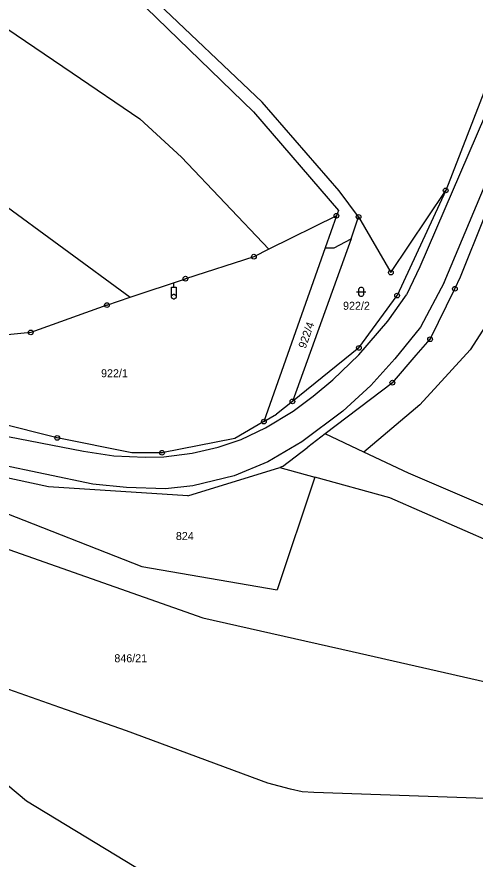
# Model space of a CAD drawing. Extents: x -795483 to -789093, y -1112258 to -1108741.
# Drawn here: x -790896.5 to -790799.2, y -1109624.9 to -1109446.1 of the extents above; entities that cross this region are included whole.
import ezdxf

# ---------------------------------------------------------------- set-up
doc = ezdxf.new("R2010")
doc.units = 0
for name, color, linetype in [('Vrstva 1', 7, 'Continuous'), ('Vrstva 14', 7, 'Continuous'), ('Vrstva 2', 7, 'Continuous'), ('Vrstva 23', 7, 'Continuous'), ('Vrstva 26', 7, 'Continuous'), ('Vrstva 28', 7, 'Continuous')]:
    doc.layers.add(name, color=color, linetype=linetype)

msp = doc.modelspace()

# ---------------------------------------------------------------- linework, layer by layer
at = {"layer": 'Vrstva 1'}
for p, q in [((-790970.28, -1109399.92), (-790884.76, -1109458.01)), ((-790844.41, -1109464.23), (-790877.87, -1109432.46)), ((-790877.25, -1109436.22), (-790846.24, -1109466.26)), ((-790794.92, -1109455.72), (-790805.48, -1109482.94)), ((-790884.76, -1109458.01), (-790870.42, -1109467.77)), ((-790828.1, -1109483.01), (-790844.41, -1109464.23)), ((-790846.24, -1109466.26), (-790828.2, -1109487.18)), ((-790870.42, -1109467.77), (-790861.55, -1109475.9)), ((-790861.55, -1109475.9), (-790843.01, -1109495.44)), ((-790823.96, -1109488.57), (-790828.1, -1109483.01)), ((-790817.11, -1109500.39), (-790805.48, -1109482.94)), ((-790805.48, -1109482.94), (-790815.78, -1109505.27)), ((-790902.35, -1109483.68), (-790872.47, -1109505.65)), ((-790828.66, -1109488.32), (-790843.01, -1109495.44)), ((-790828.66, -1109488.32), (-790831.07, -1109495.15)), ((-790828.2, -1109487.18), (-790828.66, -1109488.32)), ((-790825.51, -1109493.26), (-790823.96, -1109488.57)), ((-790823.96, -1109488.57), (-790817.11, -1109500.39)), ((-790802.32, -1109501.32), (-790797.17, -1109488.41)), ((-790825.51, -1109493.26), (-790838.01, -1109527.76)), ((-790829.13, -1109495.13), (-790825.51, -1109493.26)), ((-790843.01, -1109495.44), (-790846.19, -1109497.02)), ((-790831.07, -1109495.15), (-790844.07, -1109532.04)), ((-790831.07, -1109495.15), (-790829.13, -1109495.13)), ((-790785.91, -1109494.4), (-790800.28, -1109516.77)), ((-790846.19, -1109497.02), (-790860.71, -1109501.69)), ((-790872.47, -1109505.65), (-790860.71, -1109501.69)), ((-790803.51, -1109503.83), (-790802.32, -1109501.32)), ((-790808.78, -1109514.56), (-790803.51, -1109503.83)), ((-790877.37, -1109507.3), (-790872.47, -1109505.65)), ((-790823.89, -1109516.39), (-790815.78, -1109505.27)), ((-790877.37, -1109507.3), (-790893.54, -1109513.09)), ((-790893.54, -1109513.09), (-790909.39, -1109514.74)), ((-790811.73, -1109517.95), (-790808.78, -1109514.56)), ((-790823.89, -1109516.39), (-790838.01, -1109527.76)), ((-790800.28, -1109516.77), (-790810.97, -1109528.44)), ((-790816.8, -1109523.77), (-790811.73, -1109517.95)), ((-790816.8, -1109523.77), (-790831.07, -1109534.66)), ((-790887.93, -1109535.51), (-790917.97, -1109527.87)), ((-790838.01, -1109527.76), (-790841.36, -1109530.48)), ((-790810.97, -1109528.44), (-790822.87, -1109538.51)), ((-790844.07, -1109532.04), (-790841.36, -1109530.48)), ((-790844.07, -1109532.04), (-790850.25, -1109535.59)), ((-790889.76, -1109545.89), (-790942.49, -1109534.39)), ((-790942.49, -1109534.39), (-790869.95, -1109562.81)), ((-790831.07, -1109534.66), (-790834.73, -1109537.45)), ((-790822.87, -1109538.51), (-790831.07, -1109534.66)), ((-790872.1, -1109538.66), (-790887.93, -1109535.51)), ((-790850.25, -1109535.59), (-790865.69, -1109538.66)), ((-790840.14, -1109541.58), (-790834.73, -1109537.45)), ((-790865.69, -1109538.66), (-790872.1, -1109538.66)), ((-790813.34, -1109542.98), (-790822.87, -1109538.51)), ((-790860.19, -1109547.83), (-790840.67, -1109541.75)), ((-790840.14, -1109541.58), (-790840.67, -1109541.75)), ((-790840.67, -1109541.75), (-790833.27, -1109543.8)), ((-790833.27, -1109543.8), (-790841.23, -1109567.76)), ((-790817.31, -1109548.21), (-790833.27, -1109543.8)), ((-790786.17, -1109554.65), (-790813.34, -1109542.98)), ((-790860.19, -1109547.83), (-790889.76, -1109545.89)), ((-790789.71, -1109560.36), (-790817.31, -1109548.21)), ((-790917.39, -1109552.46), (-790857.02, -1109573.71)), ((-790869.95, -1109562.81), (-790841.23, -1109567.76)), ((-790857.02, -1109573.71), (-790825.31, -1109580.87)), ((-790894.42, -1109612.6), (-790939.55, -1109575.22)), ((-790825.31, -1109580.87), (-790797.02, -1109587.25)), ((-790887.36, -1109592.71), (-790914.72, -1109583.08)), ((-790873.21, -1109597.7), (-790887.36, -1109592.71)), ((-790843.21, -1109608.8), (-790873.21, -1109597.7)), ((-790840.79, -1109609.41), (-790843.21, -1109608.8)), ((-790838.38, -1109610.07), (-790840.79, -1109609.41)), ((-790835.94, -1109610.61), (-790838.38, -1109610.07)), ((-790833.45, -1109610.77), (-790835.94, -1109610.61)), ((-790792.97, -1109612.22), (-790833.45, -1109610.77)), ((-790851.97, -1109638.35), (-790894.42, -1109612.6))]:
    msp.add_line(p, q, dxfattribs=at)
at = {"layer": 'Vrstva 2'}
for p, q in [((-790797.27, -1109467.34), (-790810.98, -1109499.14)), ((-790805.81, -1109502.5), (-790792.21, -1109470.03)), ((-790810.98, -1109499.14), (-790813.83, -1109505.14)), ((-790805.81, -1109502.5), (-790810.82, -1109511.96)), ((-790817.75, -1109510.72), (-790813.83, -1109505.14)), ((-790823.92, -1109517.84), (-790817.75, -1109510.72)), ((-790810.82, -1109511.96), (-790816.29, -1109518.69)), ((-790829.45, -1109523.15), (-790823.92, -1109517.84)), ((-790816.29, -1109518.69), (-790821.4, -1109524.34)), ((-790833.6, -1109526.65), (-790829.45, -1109523.15)), ((-790952.09, -1109524.81), (-790882.32, -1109538.32)), ((-790821.4, -1109524.34), (-790827.31, -1109529.85)), ((-790837.86, -1109529.83), (-790833.6, -1109526.65)), ((-790843.71, -1109533.38), (-790837.86, -1109529.83)), ((-790827.31, -1109529.85), (-790836.01, -1109536.35)), ((-790880.37, -1109545.32), (-790938.79, -1109533.04)), ((-790848.92, -1109535.83), (-790843.71, -1109533.38)), ((-790853.76, -1109537.49), (-790848.92, -1109535.83)), ((-790836.01, -1109536.35), (-790843.19, -1109540.57)), ((-790882.32, -1109538.32), (-790875.89, -1109539.29)), ((-790859.25, -1109538.73), (-790853.76, -1109537.49)), ((-790875.89, -1109539.29), (-790869.25, -1109539.61)), ((-790869.25, -1109539.61), (-790865.29, -1109539.52)), ((-790865.29, -1109539.52), (-790859.25, -1109538.73)), ((-790843.19, -1109540.57), (-790850.36, -1109543.53)), ((-790850.36, -1109543.53), (-790859.15, -1109545.68)), ((-790873.22, -1109546.04), (-790880.37, -1109545.32)), ((-790864.97, -1109546.31), (-790873.22, -1109546.04)), ((-790859.15, -1109545.68), (-790864.97, -1109546.31))]:
    msp.add_line(p, q, dxfattribs=at)
at = {"layer": 'Vrstva 23'}
for p, q in [((-790824.4, -1109504.48), (-790822.4, -1109504.48)), ((-790823.9, -1109503.88), (-790823.8, -1109503.68)), ((-790823.9, -1109505.08), (-790823.9, -1109503.88)), ((-790823.8, -1109503.68), (-790823.7, -1109503.58)), ((-790823.7, -1109503.58), (-790823.5, -1109503.48)), ((-790823.5, -1109503.48), (-790823.3, -1109503.48)), ((-790823.3, -1109503.48), (-790823.1, -1109503.58)), ((-790823.1, -1109503.58), (-790823, -1109503.68)), ((-790823, -1109503.68), (-790822.9, -1109503.88)), ((-790822.9, -1109503.88), (-790822.9, -1109505.08)), ((-790823.8, -1109505.28), (-790823.9, -1109505.08)), ((-790823.7, -1109505.38), (-790823.8, -1109505.28)), ((-790823.5, -1109505.48), (-790823.7, -1109505.38)), ((-790823.3, -1109505.48), (-790823.5, -1109505.48)), ((-790823.1, -1109505.38), (-790823.3, -1109505.48)), ((-790823, -1109505.28), (-790823.1, -1109505.38)), ((-790822.9, -1109505.08), (-790823, -1109505.28))]:
    msp.add_line(p, q, dxfattribs=at)
at = {"layer": 'Vrstva 26'}
for p, q in [((-790863.18, -1109503.51), (-790863.18, -1109502.51)), ((-790863.68, -1109505.51), (-790863.68, -1109503.51)), ((-790863.68, -1109503.51), (-790862.68, -1109503.51)), ((-790862.68, -1109503.51), (-790862.68, -1109505.51)), ((-790863.68, -1109505.41), (-790863.58, -1109505.21)), ((-790863.68, -1109505.61), (-790863.68, -1109505.41)), ((-790863.58, -1109505.81), (-790863.68, -1109505.61)), ((-790863.58, -1109505.21), (-790863.48, -1109505.11)), ((-790863.48, -1109505.91), (-790863.58, -1109505.81)), ((-790863.48, -1109505.11), (-790863.28, -1109505.01)), ((-790863.28, -1109506.01), (-790863.48, -1109505.91)), ((-790863.28, -1109505.01), (-790863.08, -1109505.01)), ((-790863.08, -1109506.01), (-790863.28, -1109506.01)), ((-790863.18, -1109505.51), (-790863.18, -1109505.51)), ((-790863.08, -1109505.01), (-790862.88, -1109505.11)), ((-790862.88, -1109505.91), (-790863.08, -1109506.01)), ((-790862.88, -1109505.11), (-790862.78, -1109505.21)), ((-790862.78, -1109505.81), (-790862.88, -1109505.91)), ((-790862.78, -1109505.21), (-790862.68, -1109505.41)), ((-790862.68, -1109505.61), (-790862.78, -1109505.81)), ((-790862.68, -1109505.41), (-790862.68, -1109505.61))]:
    msp.add_line(p, q, dxfattribs=at)
at = {"layer": 'Vrstva 28'}
for centre, radius in [((-790805.48, -1109482.94), 0.5), ((-790805.48, -1109482.94), 0.01), ((-790828.66, -1109488.32), 0.5), ((-790828.66, -1109488.32), 0.01), ((-790823.96, -1109488.57), 0.5), ((-790823.96, -1109488.57), 0.01), ((-790846.19, -1109497.02), 0.5), ((-790846.19, -1109497.02), 0.01), ((-790817.11, -1109500.39), 0.5), ((-790817.11, -1109500.39), 0.01), ((-790860.71, -1109501.69), 0.5), ((-790860.71, -1109501.69), 0.01), ((-790803.51, -1109503.83), 0.5), ((-790803.51, -1109503.83), 0.01), ((-790815.78, -1109505.27), 0.5), ((-790815.78, -1109505.27), 0.01), ((-790877.37, -1109507.3), 0.5), ((-790877.37, -1109507.3), 0.01), ((-790893.54, -1109513.09), 0.5), ((-790893.54, -1109513.09), 0.01), ((-790808.78, -1109514.56), 0.5), ((-790808.78, -1109514.56), 0.01), ((-790823.89, -1109516.39), 0.5), ((-790823.89, -1109516.39), 0.01), ((-790816.8, -1109523.77), 0.5), ((-790816.8, -1109523.77), 0.01), ((-790838.01, -1109527.76), 0.5), ((-790838.01, -1109527.76), 0.01), ((-790844.07, -1109532.04), 0.5), ((-790844.07, -1109532.04), 0.01), ((-790887.93, -1109535.51), 0.5), ((-790887.93, -1109535.51), 0.01), ((-790865.69, -1109538.66), 0.5), ((-790865.69, -1109538.66), 0.01)]:
    msp.add_circle(centre, radius, dxfattribs=at)

# ---------------------------------------------------------------- texts
at = {"layer": 'Vrstva 14'}
for s, p in [('922/2', (-790827.26, -1109508.29)), ('922/1', (-790878.62, -1109522.62)), ('824', (-790862.74, -1109557.18)), ('846/21', (-790875.8, -1109583.13))]:
    msp.add_text(s, height=1.7, dxfattribs=at).set_placement(p)
msp.add_text('922/4', height=1.7, rotation=70.7419, dxfattribs=at).set_placement((-790835.21, -1109516.64))

doc.saveas('drawing.dxf')
